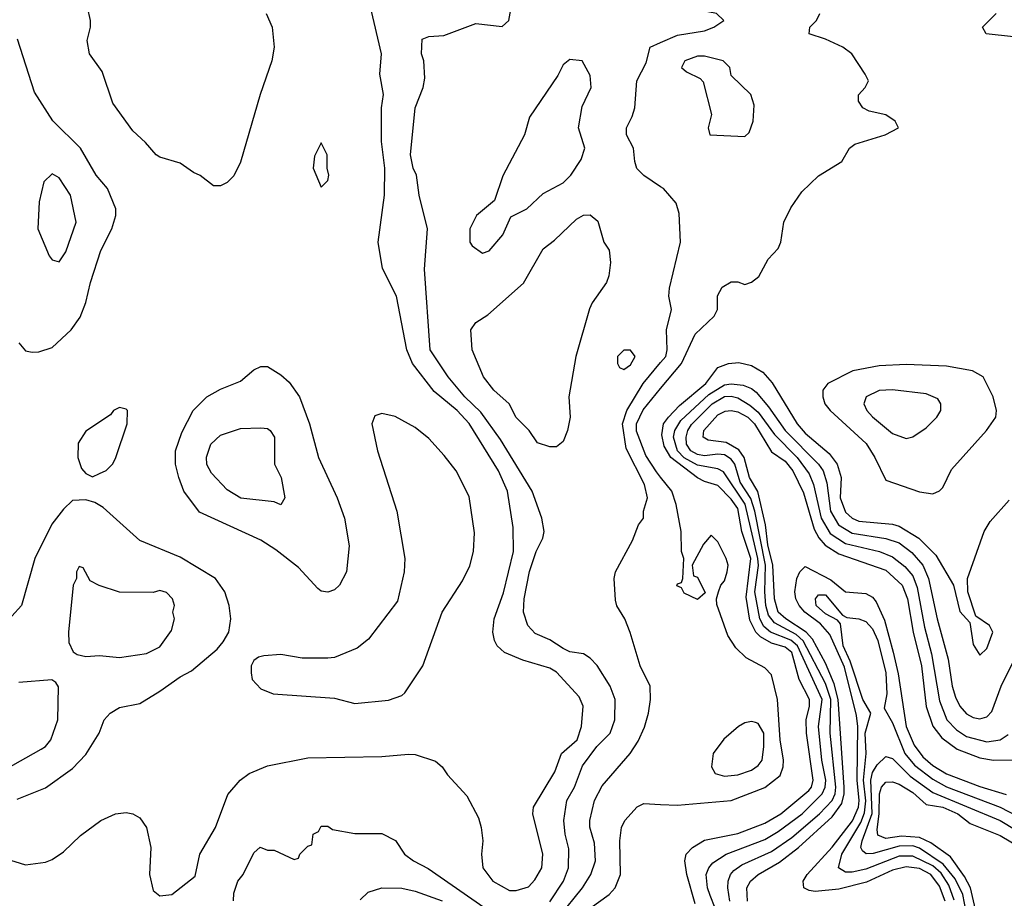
# Model space of a CAD drawing. Header units: inches. Extents: x 1793402 to 1900366, y 320852 to 470679.
# Tile 454 of 604: x 1858093 to 1861022, y 456639 to 459252. Entities that reach past the tile are written whole.
import ezdxf

# ---------------------------------------------------------------- set-up
doc = ezdxf.new("R2010")
doc.units = ezdxf.units.IN
doc.header["$MEASUREMENT"] = 0
doc.layers.add('B8455', color=7, linetype='Continuous')
doc.layers.add('B8465', color=7, linetype='Continuous')

msp = doc.modelspace()

# ---------------------------------------------------------------- linework, layer by layer
at = {"layer": 'B8455', "color": 4}
for points, elevation in [([(1858826, 459270), (1858844, 459230), (1858850.5, 459170.5), (1858843, 459130), (1858808, 459030), (1858750, 458828), (1858730, 458788), (1858710, 458768), (1858690, 458758), (1858670, 458758), (1858630, 458789), (1858610, 458797.2), (1858570, 458825.2), (1858510, 458842.7), (1858499, 458850), (1858467.2, 458887.2), (1858430, 458921.2), (1858370, 459004), (1858338.3, 459098.3), (1858300.9, 459150), (1858293.2, 459190), (1858304, 459230), (1858304, 459250), (1858277.2, 459370)], 356), ([(1859670, 456628.4), (1859711.3, 456690), (1859725.4, 456730), (1859726.6, 456786.6), (1859715.6, 456830), (1859711.5, 456870), (1859720.5, 456930), (1859743.6, 456970), (1859767.5, 457032.5), (1859810, 457090.7), (1859849.7, 457130.3), (1859863.6, 457170), (1859864.5, 457230), (1859849.7, 457269.7), (1859811.2, 457331.2), (1859790, 457352.7), (1859770, 457366), (1859730, 457372.3), (1859710, 457382), (1859670, 457407.3), (1859626.5, 457426.5), (1859604.5, 457450), (1859592, 457490), (1859593.6, 457530), (1859610, 457611.3), (1859629.6, 457670.4), (1859649.3, 457710), (1859653.2, 457730), (1859646.6, 457770), (1859617.6, 457850), (1859523.9, 458003.9), (1859465.1, 458085.1), (1859417.6, 458130), (1859367.6, 458190), (1859314, 458270), (1859297, 458510), (1859306, 458630), (1859281.2, 458730), (1859273.2, 458790), (1859264, 458810), (1859256, 458850), (1859269.4, 458989.4), (1859293.2, 459050), (1859298, 459078), (1859295.3, 459130), (1859288.7, 459150), (1859290, 459194), (1859310, 459202), (1859354.6, 459205.4), (1859450, 459241), (1859528.7, 459231.3), (1859548, 459250), (1859559, 459310)], 352), ([(1858050, 456757.3), (1858110, 456738.8), (1858170, 456746), (1858190, 456754), (1858223.3, 456776.7), (1858273.8, 456826.2), (1858334, 456870), (1858378, 456890), (1858410, 456894), (1858430, 456890.7), (1858450, 456878.8), (1858470.7, 456850), (1858482.8, 456790), (1858478.8, 456710), (1858490, 456662), (1858510, 456646), (1858546, 456650), (1858614.8, 456705.2), (1858629.3, 456770), (1858676, 456850), (1858712.5, 456947.5), (1858748.7, 456990), (1858775.3, 457010), (1858830, 457033.4), (1858950, 457056.4), (1859170, 457060.4), (1859250, 457067.7), (1859270, 457066.8), (1859330, 457046.8), (1859350.4, 457030.4), (1859365.8, 457005.8), (1859423.5, 456943.5), (1859458, 456878), (1859466, 456850), (1859471, 456810), (1859466.8, 456770), (1859470.8, 456730), (1859501, 456690), (1859550, 456662), (1859570, 456662), (1859607.2, 456672.8), (1859625.8, 456694.2), (1859646.6, 456730), (1859649.5, 456770), (1859619.3, 456890), (1859621.2, 456910), (1859685.1, 457014.9), (1859704.5, 457070), (1859751.2, 457110), (1859764.4, 457150), (1859769.6, 457210), (1859758, 457238), (1859690, 457311.6), (1859670, 457323.6), (1859590, 457347), (1859535.3, 457370), (1859513.2, 457390), (1859505.6, 457405.6), (1859500.7, 457430), (1859504.2, 457470), (1859532.2, 457547.8), (1859561.7, 457670), (1859561.3, 457741.3), (1859544.7, 457850), (1859517.4, 457910), (1859430, 458051.5), (1859394.3, 458090), (1859325.9, 458145.9), (1859261.3, 458230), (1859245.1, 458270), (1859214.5, 458430), (1859172, 458512), (1859159.5, 458590), (1859178.4, 458730), (1859178.9, 458810), (1859169.7, 458890), (1859169.7, 458990.3), (1859175.1, 459030), (1859164.5, 459090), (1859169.4, 459150), (1859137, 459290)], 356), ([(1858090.5, 458290.5), (1858110, 458266.8), (1858130, 458262.8), (1858150, 458264), (1858190, 458277.3), (1858246, 458330), (1858272.9, 458367.1), (1858290, 458411.3), (1858303.6, 458470), (1858334.5, 458565.5), (1858366.6, 458630), (1858379.3, 458670), (1858379.3, 458690), (1858354.5, 458750), (1858320.7, 458790), (1858274, 458870), (1858191.6, 458951.6), (1858136.6, 459036.6), (1858086, 459194)], 364), ([(1860000, 458755.4), (1859950, 458789), (1859929.5, 458809.5), (1859922.7, 458830), (1859919, 458870), (1859898, 458910), (1859898, 458930), (1859915.5, 458964.5), (1859922.7, 458990), (1859929.2, 459070), (1859956.5, 459123.5), (1859969, 459170), (1860000, 459183.8)], 348), ([(1859696.9, 456583.1), (1859767.8, 456670), (1859792.3, 456710), (1859806.6, 456750), (1859803.3, 456803.3), (1859789.6, 456850.4), (1859789.6, 456870.4), (1859802.9, 456930), (1859826.2, 456973.8), (1859909.3, 457070), (1859933.3, 457106.7), (1859951.7, 457148.3), (1859963.7, 457190), (1859969.4, 457230), (1859969, 457270), (1859939, 457330), (1859909.3, 457429.3), (1859893.2, 457470), (1859869.3, 457509.3), (1859866, 457526), (1859861.2, 457590), (1859865.2, 457610), (1859916.6, 457703.4), (1859934, 457750), (1859948.7, 457770), (1859949, 457790), (1859961.2, 457830), (1859951.8, 457870), (1859897, 457977), (1859886.6, 458050), (1859898.9, 458090), (1859947.8, 458170), (1860000, 458232.1)], 348), ([(1860000, 457891.4), (1859987.2, 457907.2), (1859956.3, 457956.3), (1859927.8, 458027.8), (1859928, 458050), (1859948.1, 458091.9), (1860000, 458154.7)], 344), ([(1858085.8, 456934.2), (1858170, 456967.7), (1858250, 457024.9), (1858290, 457066.8), (1858329, 457130), (1858344, 457170), (1858362, 457190), (1858390, 457206), (1858450, 457218.8), (1858510, 457254.8), (1858570, 457297.3), (1858604.1, 457315.9), (1858680.2, 457379.8), (1858698, 457402), (1858715.3, 457430), (1858721.2, 457470), (1858716, 457510), (1858703.7, 457550), (1858676, 457590), (1858570, 457654), (1858450, 457702.7), (1858341.5, 457801.5), (1858316.5, 457816.5), (1858290, 457824), (1858250, 457822), (1858223.4, 457796.6), (1858188.7, 457751.3), (1858138, 457650), (1858098, 457510), (1858070, 457478)], 364), ([(1858050, 457022), (1858157.2, 457082.8), (1858169.5, 457090.5), (1858185.2, 457110), (1858206, 457170), (1858208.4, 457268.4), (1858200.4, 457280.4), (1858188.4, 457288.4), (1858090, 457281.2)], 368), ([(1859790.7, 456609.3), (1859847, 456650), (1859865.1, 456670), (1859880.5, 456710), (1859878.4, 456810), (1859883.7, 456850), (1859893.2, 456870), (1859930, 456910.8), (1859950, 456920.7), (1860000, 456918.1)], 344), ([(1858729, 456631), (1858730, 456654), (1858742, 456690), (1858758, 456710), (1858790, 456774), (1858808.9, 456791.1), (1858830, 456782), (1858850, 456782), (1858910, 456754), (1858922, 456758), (1858926, 456770), (1858950, 456794), (1858962, 456798), (1858966, 456830), (1858982, 456838), (1858990, 456854), (1859010, 456854), (1859023.6, 456843.6), (1859090, 456831.3), (1859170, 456832), (1859210.8, 456810.8), (1859238, 456770), (1859264.7, 456750), (1859308.1, 456728.1), (1859510, 456588.2)], 352), ([(1859105.7, 456634.3), (1859130, 456657.1), (1859170, 456670.4), (1859230, 456668.9), (1859270, 456660.3), (1859350, 456631.7)], 348)]:
    msp.add_lwpolyline(points, dxfattribs=dict(at, elevation=elevation))
for points, elevation in [([(1859730, 459134), (1859710, 459118), (1859694, 459086), (1859610, 458962), (1859594.8, 458910), (1859530, 458788), (1859505.4, 458714.6), (1859452, 458670), (1859432, 458630), (1859432, 458590), (1859439.6, 458579.6), (1859470, 458558), (1859490, 458564.7), (1859530, 458612), (1859554.6, 458665.4), (1859602, 458690), (1859650, 458734.8), (1859710, 458766.8), (1859732.7, 458790), (1859763.3, 458836.7), (1859774.5, 458870), (1859755.1, 458930), (1859766.6, 458993.4), (1859793.2, 459050), (1859790, 459086), (1859766, 459130)], 352), ([(1858990, 458886), (1858970, 458846), (1858966, 458810), (1858990, 458754), (1859010, 458774), (1859013.2, 458790), (1859008, 458810), (1859008, 458850)], 364), ([(1858190, 458794), (1858164.7, 458770), (1858151.3, 458710), (1858146.8, 458630), (1858181, 458550), (1858190, 458538), (1858210, 458532), (1858230, 458562), (1858261.2, 458650), (1858244, 458730), (1858210, 458782)], 368), ([(1859670, 457982), (1859634, 457994), (1859609, 458030), (1859570, 458069), (1859549.4, 458110), (1859503.7, 458150), (1859472.7, 458190), (1859439, 458270), (1859435.3, 458330), (1859450, 458351.3), (1859485.6, 458374.4), (1859591.5, 458468.5), (1859650, 458570.8), (1859683.7, 458596.3), (1859750, 458658.8), (1859770, 458671), (1859790, 458671.3), (1859812.7, 458652.7), (1859831.3, 458590), (1859846.4, 458566.4), (1859851, 458530), (1859846, 458490), (1859838.8, 458470), (1859796, 458410), (1859788.1, 458391.9), (1859747.7, 458250), (1859726.8, 458130), (1859730.8, 458070), (1859722.8, 458030), (1859710, 457998), (1859690, 457982)], 348), ([(1859910, 458268.7), (1859890, 458268.7), (1859871.3, 458250), (1859871.3, 458230), (1859878, 458218), (1859890, 458211.3), (1859910, 458226), (1859924, 458250)], 352), ([(1859010, 457549.4), (1858990, 457552.7), (1858980.1, 457560.1), (1858922.7, 457622.7), (1858855.4, 457675.4), (1858810, 457704.5), (1858627.5, 457787.5), (1858581.6, 457850), (1858566, 457890), (1858556.3, 457930), (1858556.9, 457970), (1858575.4, 458024.6), (1858609.4, 458090), (1858650, 458130.6), (1858690, 458153.4), (1858750, 458177.3), (1858790, 458211), (1858810, 458221), (1858830, 458221), (1858870, 458196), (1858894.2, 458174.2), (1858925.5, 458130), (1858955.5, 458050), (1858981.6, 457950), (1859037.1, 457830), (1859059.3, 457770), (1859072.8, 457687.2), (1859064.9, 457610), (1859044, 457570), (1859030, 457556)], 356), ([(1858390, 458099), (1858372, 458090), (1858362.8, 458077.2), (1858290, 458028.7), (1858267.1, 457992.9), (1858266, 457950), (1858276.9, 457916.9), (1858290, 457902), (1858310, 457892), (1858330, 457902), (1858350, 457911.3), (1858370, 457931.3), (1858379.3, 457950), (1858412.7, 458050), (1858414, 458090), (1858410, 458094)], 364), ([(1859170, 458081.2), (1859150, 458074), (1859140.7, 458050), (1859157.3, 457970), (1859214.9, 457790), (1859239.3, 457650), (1859237.1, 457610), (1859217.5, 457522.5), (1859130.4, 457409.6), (1859097.4, 457382.6), (1859030, 457355.1), (1859010, 457352.7), (1858932.9, 457352.9), (1858870, 457364), (1858819.6, 457360.4), (1858803.6, 457356.4), (1858790, 457346), (1858782, 457330), (1858782, 457310), (1858784.7, 457290), (1858810, 457262), (1858847.1, 457247.1), (1859030, 457234), (1859090, 457218), (1859190, 457228), (1859230, 457242), (1859239.3, 457250), (1859292.3, 457330), (1859349.6, 457490.4), (1859410, 457582.8), (1859432.2, 457627.8), (1859443, 457670), (1859446, 457726), (1859430, 457834), (1859391.6, 457910), (1859356.2, 457956.2), (1859310, 458006.6), (1859270, 458039.3), (1859210, 458072)], 364), ([(1858870, 457808.7), (1858850, 457818), (1858751.1, 457828.9), (1858710, 457854), (1858663.2, 457903.2), (1858649.4, 457929.4), (1858649.1, 457950.9), (1858662, 457990), (1858690, 458016), (1858750, 458036), (1858810, 458038), (1858830, 458036), (1858838, 458030), (1858850.8, 458010), (1858851.3, 457930), (1858871.3, 457890), (1858882, 457830)], 352), ([(1858270, 457626), (1858262, 457610), (1858262, 457590), (1858252, 457570), (1858238, 457430), (1858239.6, 457399.6), (1858251.6, 457371.6), (1858263.6, 457363.6), (1858290, 457358), (1858330, 457361), (1858390, 457354.8), (1858470, 457367.3), (1858510, 457386.8), (1858544.7, 457435.3), (1858554, 457470), (1858548.7, 457490), (1858554, 457510), (1858548, 457530), (1858530, 457548), (1858510, 457554), (1858490, 457548.7), (1858390, 457549), (1858328.9, 457568.9), (1858303.1, 457583.1), (1858282, 457622)], 368)]:
    msp.add_lwpolyline(points, close=True, dxfattribs=dict(at, elevation=elevation))
at = {"layer": 'B8465', "color": 4}
for points, elevation in [([(1860000, 459183.8), (1860050, 459206), (1860130, 459218.8), (1860158, 459230), (1860188, 459250), (1860166, 459270), (1860052, 459292), (1860000, 459313.1)], 348), ([(1860000, 458154.7), (1860062.3, 458230), (1860102.9, 458317.1), (1860159, 458370), (1860168.7, 458390), (1860168.9, 458431.1), (1860183.1, 458456.9), (1860210, 458472), (1860230, 458472), (1860250, 458464.7), (1860270, 458471.3), (1860291.7, 458488.3), (1860320.1, 458539.9), (1860350, 458571.3), (1860358, 458590), (1860366, 458650), (1860387.5, 458692.5), (1860420.1, 458739.9), (1860470, 458787.7), (1860539, 458830), (1860562, 458870), (1860578, 458882), (1860668, 458910), (1860708, 458930), (1860698, 458950), (1860670, 458968.7), (1860620.2, 458980.2), (1860602, 458990), (1860588.7, 459010), (1860588.9, 459028.9), (1860608, 459050), (1860618, 459070), (1860608, 459090), (1860568.7, 459150), (1860542, 459170), (1860490, 459194.5), (1860442, 459210), (1860444, 459230), (1860464, 459250), (1860474, 459270)], 344), ([(1861050, 459200.7), (1860968, 459210), (1860958, 459230), (1860998, 459270)], 336), ([(1860000, 458232.1), (1860015.1, 458250), (1860019.6, 458270), (1860017.6, 458330), (1860032, 458390), (1860024.5, 458430), (1860026.8, 458453.2), (1860059.3, 458590), (1860055.5, 458675.5), (1860046.3, 458706.3), (1860008, 458750), (1860000, 458755.4)], 348), ([(1860102.6, 456622.6), (1860078.3, 456710), (1860071.5, 456750), (1860076.2, 456770), (1860095.1, 456790), (1860130, 456811.8), (1860230, 456831.4), (1860310, 456862), (1860358, 456890), (1860440.4, 456959.6), (1860448.5, 456970), (1860453.8, 456990), (1860433.5, 457130), (1860432.8, 457170), (1860442.7, 457210), (1860442.7, 457230), (1860411.7, 457290), (1860389.8, 457370), (1860370, 457386), (1860330, 457397.8), (1860296.6, 457416.6), (1860283.5, 457430), (1860265.8, 457465.8), (1860254.5, 457534.5), (1860268, 457650), (1860241.4, 457730), (1860230, 457798.3), (1860210, 457825.8), (1860170, 457867.1), (1860130, 457878.5), (1860110, 457889.7), (1860029.8, 457950), (1860010, 457983.6), (1860003.1, 458016.9), (1860008.5, 458050), (1860023.1, 458070), (1860055.7, 458104.3), (1860134.8, 458170), (1860170, 458217.6), (1860202, 458230), (1860232.7, 458232.7), (1860270, 458223.7), (1860303.7, 458203.7), (1860332, 458172), (1860405.7, 458050), (1860430, 458022.6), (1860501.5, 457961.5), (1860524.9, 457930), (1860536.9, 457890), (1860534.4, 457830), (1860550, 457787), (1860569.4, 457769.4), (1860590, 457760.8), (1860690, 457751.5), (1860710, 457745.3), (1860768.5, 457710), (1860819.2, 457659.2), (1860871.3, 457570), (1860890, 457492), (1860919.6, 457459.6), (1860930, 457394), (1860950, 457362), (1860970, 457382), (1860988, 457430), (1860978, 457450), (1860938, 457478), (1860914, 457550), (1860912.7, 457590), (1860962.9, 457730), (1860980.7, 457759.3), (1861036.6, 457823.4)], 336), ([(1860161.7, 456610), (1860147, 456647), (1860139.1, 456670), (1860135.1, 456710), (1860142.9, 456730), (1860155.1, 456744.9), (1860195.1, 456770), (1860310, 456814), (1860350, 456838), (1860421.1, 456890), (1860480.9, 456950), (1860489.8, 456970), (1860491.3, 456990), (1860479.4, 457050), (1860469.8, 457150), (1860480.2, 457230), (1860407.3, 457390), (1860387, 457407), (1860327.3, 457430), (1860307.4, 457447.4), (1860295, 457470), (1860280.5, 457550), (1860290.9, 457629.1), (1860289.4, 457650), (1860251.1, 457811.1), (1860187.3, 457907.3), (1860170, 457916.4), (1860110, 457927.2), (1860070, 457949.1), (1860049.8, 457970), (1860038.5, 458010), (1860042.2, 458030), (1860060.2, 458059.8), (1860142.9, 458137.1), (1860190, 458166.5), (1860210, 458169.2), (1860245.1, 458165.1), (1860270, 458154.9), (1860283.8, 458143.8), (1860320.7, 458100.7), (1860370, 458030.3), (1860470.1, 457930.1), (1860484, 457910), (1860494.6, 457874.6), (1860505.6, 457790), (1860529, 457750), (1860570, 457724.5), (1860670, 457709.1), (1860710, 457696.5), (1860747.8, 457667.8), (1860779.6, 457630), (1860797.3, 457590), (1860822.7, 457470), (1860855.6, 457350), (1860867.6, 457270), (1860877.5, 457237.5), (1860890, 457210.7), (1860910, 457188), (1860930, 457177.1), (1860950, 457173), (1860970, 457179.1), (1860985.8, 457194.2), (1861013.3, 457270), (1861063, 457370)], 332), ([(1860205.7, 456630), (1860199.7, 456670), (1860201.3, 456690), (1860207.8, 456710), (1860218.2, 456721.8), (1860241.8, 456738.2), (1860330, 456778.5), (1860390, 456820.2), (1860472.3, 456890), (1860510.7, 456930), (1860519.4, 456950), (1860521.3, 456970), (1860504.8, 457130), (1860506.7, 457230), (1860490, 457278.3), (1860424.4, 457404.4), (1860403.3, 457423.2), (1860338.3, 457458.3), (1860321.2, 457481.2), (1860313.3, 457510), (1860309.8, 457550), (1860312, 457630), (1860279.9, 457790), (1860268.5, 457828.5), (1860236.9, 457876.9), (1860220.8, 457930), (1860210, 457945.4), (1860190, 457957.6), (1860170, 457960.3), (1860130, 457955.3), (1860110, 457958.5), (1860089.8, 457970), (1860076.8, 457990), (1860075.5, 458010), (1860080.8, 458030), (1860092, 458048), (1860153.7, 458110), (1860190, 458131.8), (1860210, 458132.8), (1860230, 458127.1), (1860265.8, 458105.8), (1860290, 458084.7), (1860338.6, 458018.6), (1860406, 457950), (1860441.6, 457901.6), (1860455.2, 457870), (1860477.1, 457770), (1860504.2, 457724.2), (1860550, 457694), (1860650.8, 457670), (1860690, 457654.3), (1860726.2, 457626.2), (1860750, 457598.4), (1860763.4, 457563.4), (1860784.9, 457444.9), (1860806.1, 457366.1), (1860830, 457226), (1860851.8, 457170), (1860880, 457140), (1860910, 457120.3), (1860970, 457104.6), (1861009.7, 457110.3), (1861033.9, 457126.1)], 328), ([(1860258.3, 456630), (1860256.3, 456670), (1860267.6, 456690), (1860289.8, 456710.2), (1860353.3, 456746.7), (1860409.9, 456790.1), (1860510, 456881.3), (1860539.1, 456920.9), (1860546.2, 456950), (1860545.9, 456970), (1860528.3, 457230), (1860516.6, 457276.6), (1860490, 457338.3), (1860451.4, 457410), (1860432.5, 457430), (1860372, 457470), (1860349.8, 457490), (1860338.5, 457530), (1860333.9, 457630), (1860319.1, 457690), (1860312.3, 457750), (1860288.7, 457848.7), (1860264.1, 457890), (1860248.9, 457950), (1860232.3, 457972.3), (1860194.8, 457994.8), (1860141.5, 458001.4), (1860126, 458010), (1860128.5, 458030), (1860170, 458076.9), (1860192.2, 458087.8), (1860210, 458090.2), (1860230, 458085.5), (1860258.9, 458070), (1860279.7, 458050), (1860330, 457966.4), (1860370, 457939), (1860393.4, 457910), (1860424.9, 457844.9), (1860456.5, 457736.5), (1860470.8, 457710.8), (1860489.5, 457689.5), (1860530, 457663.2), (1860670, 457615.3), (1860718.3, 457570), (1860734, 457530), (1860751.1, 457430), (1860775.9, 457330), (1860790.3, 457209.7), (1860810, 457150.5), (1860836.1, 457116.1), (1860882.3, 457082.3), (1860950, 457056.5), (1860990, 457050.3), (1861089.6, 457050.4)], 324), ([(1860000, 456918.1), (1860050, 456915.5), (1860210, 456930.3), (1860310, 456968.8), (1860355.9, 457004.1), (1860364.8, 457030), (1860365.1, 457050), (1860355.5, 457110), (1860347.3, 457230), (1860330, 457304), (1860310, 457324.2), (1860254, 457354), (1860223.7, 457383.7), (1860200.1, 457420.1), (1860167.3, 457512.7), (1860166, 457530), (1860172.3, 457550), (1860179.3, 457570), (1860190, 457582.8), (1860198, 457610), (1860200.5, 457630), (1860194.7, 457650), (1860170, 457699), (1860150, 457719), (1860127.5, 457692.5), (1860094, 457630), (1860098, 457598), (1860110, 457594), (1860132.7, 457547.3), (1860110, 457528), (1860070, 457546), (1860062, 457562), (1860048.4, 457568.4), (1860050, 457574), (1860062, 457578), (1860066, 457590), (1860068.7, 457650), (1860062, 457670), (1860060.9, 457730), (1860046.6, 457810), (1860033.7, 457850), (1860000, 457891.4)], 344), ([(1860846.1, 456630), (1860830, 456675.4), (1860804.2, 456710), (1860770, 456727.5), (1860730, 456732.5), (1860690, 456722.4), (1860612.8, 456687.2), (1860530, 456666), (1860459.3, 456659.3), (1860441.7, 456661.7), (1860426, 456670), (1860423.6, 456690), (1860436.3, 456710), (1860510, 456791.5), (1860570.3, 456869.7), (1860588.6, 456910), (1860590.4, 456930), (1860584.8, 456990), (1860586.4, 457150), (1860582.9, 457182.9), (1860546.8, 457326.8), (1860503.4, 457423.4), (1860475.3, 457455.3), (1860428.9, 457490), (1860411.8, 457510), (1860402.4, 457530), (1860399.1, 457550), (1860405.4, 457590), (1860414, 457610), (1860430, 457626), (1860505.9, 457585.9), (1860550, 457550.4), (1860610, 457545.7), (1860630, 457534.9), (1860640.9, 457520.9), (1860666.2, 457466.2), (1860691.5, 457371.5), (1860706.4, 457306.4), (1860730.2, 457150), (1860754.6, 457094.6), (1860780, 457060), (1860810, 457033.6), (1860850, 457009.2), (1860950, 456971.2), (1861027.6, 456947.6)], 316), ([(1860873.4, 456633.4), (1860857.6, 456677.6), (1860834.2, 456714.2), (1860810, 456735.2), (1860750, 456764.5), (1860710, 456764.2), (1860610, 456725.8), (1860570, 456716.4), (1860550, 456716.9), (1860529.6, 456729.6), (1860539.2, 456770), (1860595.2, 456864.8), (1860606.7, 456893.3), (1860610.8, 456929.2), (1860603.7, 456990), (1860611.9, 457070), (1860608.7, 457130), (1860625.1, 457190), (1860601.1, 457230), (1860564, 457344), (1860543, 457390), (1860535.5, 457455.5), (1860526, 457466), (1860490, 457485.1), (1860463, 457510), (1860460.7, 457530), (1860470, 457542), (1860490, 457541.6), (1860541.4, 457481.4), (1860554.4, 457474.4), (1860589.4, 457470.6), (1860610, 457462.4), (1860630, 457440.5), (1860645.9, 457405.9), (1860670.2, 457310), (1860672.7, 457247.3), (1860664.9, 457204.9), (1860690, 457160.5), (1860726.4, 457070), (1860755, 457035), (1860810, 456993), (1860850, 456971), (1861010, 456910.2), (1861130, 456847.9)], 312), ([(1860934, 456470), (1860899.1, 456650), (1860876.7, 456696.7), (1860840.7, 456740.7), (1860770, 456788.1), (1860750, 456795.4), (1860710, 456794.5), (1860632.5, 456772.5), (1860611.4, 456771.4), (1860600.4, 456780.4), (1860595.1, 456790), (1860599.8, 456810), (1860628.9, 456891.1), (1860625.8, 456990), (1860630, 457012.7), (1860644, 457036), (1860670, 457060.5), (1860690, 457054.4), (1860742.5, 457002.5), (1860810, 456954), (1861010.4, 456870), (1861110, 456810.2)], 308), ([(1860949.8, 456550.2), (1860921.4, 456670), (1860904.1, 456704.1), (1860862.3, 456762.3), (1860804.3, 456804.3), (1860770, 456819.4), (1860716.2, 456823.8), (1860670, 456816.4), (1860646.6, 456826.6), (1860644.1, 456844.1), (1860650.6, 456890), (1860650.7, 456949.3), (1860656.9, 456970), (1860670, 456984.2), (1860690, 456985.3), (1860710, 456978.5), (1860750, 456953.8), (1860790, 456918), (1860839.1, 456910), (1860883.8, 456890), (1860921.3, 456861.3), (1861010, 456825.5), (1861110, 456766)], 304)]:
    msp.add_lwpolyline(points, dxfattribs=dict(at, elevation=elevation))
for points, elevation in [([(1860130, 459144), (1860110, 459144), (1860072, 459130), (1860062, 459110), (1860076.9, 459096.9), (1860117.3, 459077.3), (1860126.8, 459066.8), (1860150.8, 458970), (1860141, 458930), (1860146, 458910), (1860250, 458904.7), (1860263.1, 458916.9), (1860275.3, 458950), (1860278, 458998), (1860268, 459030), (1860210, 459086), (1860206, 459110), (1860186, 459130)], 348), ([(1860730, 458226.3), (1860650, 458223), (1860571.8, 458208.2), (1860497.3, 458170), (1860483, 458150), (1860482.4, 458130), (1860488.5, 458110), (1860504.4, 458090), (1860611.4, 457991.4), (1860637.6, 457950), (1860670, 457882.8), (1860770, 457848.2), (1860810, 457842), (1860829.5, 457850.5), (1860839.1, 457860.9), (1860865.8, 457914.2), (1860969.4, 458030), (1860997.2, 458070), (1860999.3, 458090), (1860989.4, 458130), (1860959.3, 458190), (1860927.5, 458207.5), (1860850, 458221.3)], 344), ([(1860690, 458151.6), (1860650, 458149.4), (1860611, 458130), (1860604.9, 458110), (1860613.4, 458090), (1860630, 458070.7), (1860690, 458021), (1860730, 458006), (1860750, 458011.3), (1860790, 458038), (1860822, 458070), (1860834, 458090), (1860834, 458110), (1860824.7, 458124.7), (1860790, 458139.3)], 348), ([(1860270, 457165.2), (1860250, 457161.2), (1860231.3, 457150), (1860187.9, 457112.1), (1860156, 457070), (1860151, 457030), (1860162, 457010), (1860190, 457002), (1860230, 457006.4), (1860270, 457020.5), (1860290, 457034), (1860302, 457050), (1860307.3, 457090), (1860306.6, 457130), (1860290, 457159), (1860282, 457162)], 348)]:
    msp.add_lwpolyline(points, close=True, dxfattribs=dict(at, elevation=elevation))

doc.saveas('drawing.dxf')
